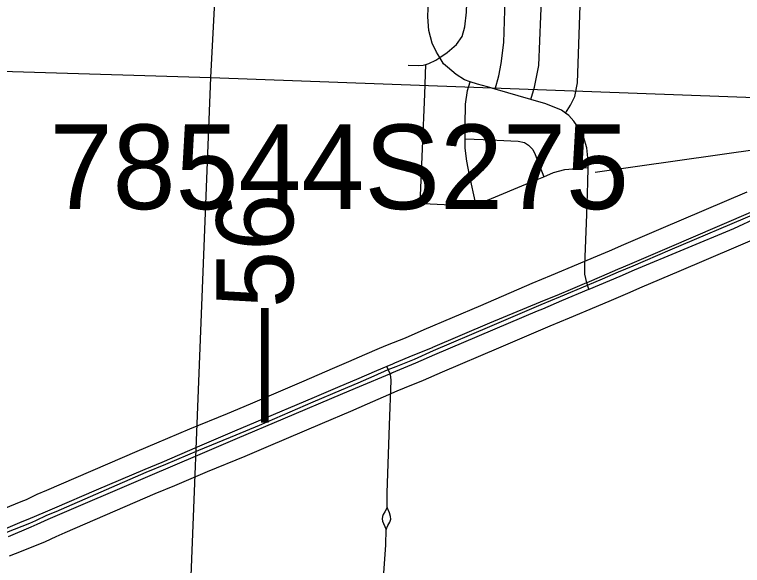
# Model space of a CAD drawing. Extents: x -132.8 to -73.3, y -60 to -26.
# Drawn here: x -125.208 to -124.262, y -52.791 to -52.075 of the extents above; entities that cross this region are included whole.
import ezdxf

# ---------------------------------------------------------------- set-up
doc = ezdxf.new("R2010")
doc.units = 0
for name, color, linetype in [('tdCoCityStreetMinor', 7, 'Continuous'), ('tdCoDivCarto', 7, 'Continuous'), ('tdCoPriCL', 7, 'Continuous'), ('tdCoPriDiv', 7, 'Continuous'), ('tdCoPrimary', 7, 'Continuous'), ('tdCoSectLine', 7, 'Continuous'), ('tdCoStrucPriMaintName', 7, 'Continuous'), ('tdStHwyPriRefPost1', 7, 'Continuous')]:
    doc.layers.add(name, color=color, linetype=linetype)

msp = doc.modelspace()

# ---------------------------------------------------------------- linework, layer by layer
at = {"layer": 'tdCoCityStreetMinor'}
for p, q in [((-124.53683, -52.18566), (-124.58318, -52.17233)), ((-124.70996, -52.31956), (-124.68041, -52.32077))]:
    msp.add_line(p, q, dxfattribs=at)
for points in [[(-124.6551, -52.13141), (-124.65956, -52.12414), (-124.66498, -52.1128), (-124.66942, -52.09603), (-124.67066, -52.07852), (-124.66646, -51.96532), (-124.66582, -51.94945)], [(-124.6551, -52.13141), (-124.64535, -52.12474), (-124.63351, -52.11438), (-124.62611, -52.10378), (-124.62241, -52.09145), (-124.62044, -52.07221), (-124.61699, -51.97998), (-124.61563, -51.95138)], [(-124.58318, -52.17233), (-124.57852, -52.15507), (-124.57531, -52.1388), (-124.57211, -52.11192), (-124.56989, -52.04213), (-124.56607, -51.95307)], [(-124.53683, -52.18566), (-124.53216, -52.16987), (-124.52648, -52.14176), (-124.52377, -52.07739), (-124.51853, -51.9547)], [(-124.49178, -52.20342), (-124.4853, -52.1933), (-124.47963, -52.18195), (-124.47642, -52.1642), (-124.47248, -52.05076), (-124.46927, -51.95638)], [(-124.67345, -52.14026), (-124.66927, -52.13904), (-124.66015, -52.13485), (-124.6551, -52.13141)], [(-124.61583, -52.1628), (-124.62306, -52.16039), (-124.63391, -52.15349), (-124.64526, -52.14387), (-124.65019, -52.13943), (-124.6551, -52.13141)], [(-124.6964, -52.14102), (-124.68308, -52.14151), (-124.67691, -52.14126), (-124.67345, -52.14026)], [(-124.68041, -52.32077), (-124.67445, -52.17899), (-124.67345, -52.14026)], [(-124.62217, -52.23687), (-124.62217, -52.21894), (-124.62167, -52.19182), (-124.61921, -52.17431), (-124.61583, -52.1628)], [(-124.58318, -52.17233), (-124.59297, -52.16951), (-124.60604, -52.16606), (-124.61583, -52.1628)], [(-124.49178, -52.20342), (-124.4968, -52.19985), (-124.51751, -52.19122), (-124.53683, -52.18566)], [(-124.4624, -52.27416), (-124.46227, -52.26594), (-124.464, -52.24868), (-124.46844, -52.23413), (-124.47386, -52.22377), (-124.48102, -52.21415), (-124.48743, -52.20651), (-124.49178, -52.20342)], [(-124.60824, -52.32142), (-124.61674, -52.28429), (-124.61995, -52.26605), (-124.62217, -52.24903), (-124.62217, -52.23687)], [(-124.62217, -52.23687), (-124.59874, -52.23769), (-124.56274, -52.23941), (-124.55312, -52.24015), (-124.54523, -52.24188), (-124.5398, -52.24508), (-124.53438, -52.25076), (-124.53142, -52.25717), (-124.51981, -52.2861)], [(-124.51981, -52.2861), (-124.5075, -52.28084), (-124.4927, -52.2769), (-124.4624, -52.27416)], [(-124.46147, -52.4323), (-124.46422, -52.4239), (-124.46665, -52.4129), (-124.46665, -52.40156), (-124.46418, -52.33522), (-124.4627, -52.29354), (-124.4624, -52.27416)], [(-124.60824, -52.32142), (-124.59825, -52.31857), (-124.5329, -52.29169), (-124.51981, -52.2861)], [(-124.68041, -52.32077), (-124.66779, -52.32129), (-124.64042, -52.32252), (-124.62069, -52.32301), (-124.60824, -52.32142)], [(-124.7236, -52.71618), (-124.72334, -52.69689), (-124.72065, -52.60897), (-124.71843, -52.55101), (-124.71872, -52.54602), (-124.71974, -52.54215), (-124.71993, -52.54141), (-124.72393, -52.53266)], [(-124.7236, -52.71618), (-124.72662, -52.7217), (-124.7286, -52.72497), (-124.72937, -52.72755), (-124.72981, -52.73057), (-124.72955, -52.73358), (-124.72825, -52.73694), (-124.72484, -52.74435)], [(-124.72484, -52.74435), (-124.72248, -52.73936), (-124.7199, -52.73505), (-124.71887, -52.73126), (-124.71895, -52.72781), (-124.72042, -52.72299), (-124.7236, -52.71618)], [(-124.78871, -52.89744), (-124.78846, -52.8901), (-124.78501, -52.87851), (-124.77663, -52.86346), (-124.76676, -52.85409), (-124.75123, -52.8425), (-124.74186, -52.83214), (-124.73322, -52.81784), (-124.7278, -52.80132), (-124.72533, -52.76433), (-124.72484, -52.74435)]]:
    msp.add_lwpolyline(points, dxfattribs=at)
at = {"layer": 'tdCoDivCarto'}
for p, q in [((-124.24542, -52.32984), (-124.29476, -52.35106)), ((-124.27318, -52.35323), (-124.24152, -52.33852)), ((-124.40202, -52.40734), (-124.27318, -52.35323)), ((-124.29476, -52.35106), (-124.35733, -52.37799)), ((-124.35733, -52.37799), (-124.40565, -52.39878)), ((-124.35733, -52.37799), (-124.40565, -52.39878)), ((-124.40565, -52.39878), (-124.41683, -52.40359)), ((-124.42442, -52.40684), (-124.4452, -52.41575)), ((-124.42442, -52.40684), (-124.4452, -52.41575)), ((-124.41683, -52.40359), (-124.42442, -52.40684)), ((-124.42086, -52.41524), (-124.40202, -52.40734)), ((-124.42086, -52.41524), (-124.40202, -52.40734)), ((-124.4452, -52.41575), (-124.46422, -52.4239)), ((-124.46127, -52.43222), (-124.42086, -52.41524)), ((-124.46127, -52.43222), (-124.42086, -52.41524)), ((-124.46471, -52.42411), (-124.48588, -52.43318)), ((-124.46422, -52.4239), (-124.46471, -52.42411)), ((-124.49988, -52.43898), (-124.52488, -52.44933)), ((-124.49988, -52.43898), (-124.52488, -52.44933)), ((-124.48588, -52.43318), (-124.49988, -52.43898)), ((-124.49648, -52.4471), (-124.46147, -52.4323)), ((-124.46147, -52.4323), (-124.46127, -52.43222)), ((-124.52488, -52.44933), (-124.59069, -52.47658)), ((-124.52139, -52.45764), (-124.49648, -52.4471)), ((-124.52139, -52.45764), (-124.49648, -52.4471)), ((-124.52836, -52.46058), (-124.52139, -52.45764)), ((-124.66141, -52.51729), (-124.52836, -52.46058)), ((-124.59069, -52.47658), (-124.66467, -52.50815)), ((-124.66516, -52.50835), (-124.69005, -52.51865)), ((-124.66516, -52.50835), (-124.69005, -52.51865)), ((-124.66467, -52.50815), (-124.66516, -52.50835)), ((-124.69005, -52.51865), (-124.71374, -52.52844)), ((-124.69005, -52.51865), (-124.71374, -52.52844)), ((-124.68619, -52.52786), (-124.66141, -52.51729)), ((-124.68619, -52.52786), (-124.66141, -52.51729)), ((-124.72393, -52.53266), (-124.73742, -52.53823)), ((-124.72386, -52.53263), (-124.72393, -52.53266)), ((-124.71668, -52.52966), (-124.72386, -52.53263)), ((-124.71727, -52.5411), (-124.68619, -52.52786)), ((-124.71374, -52.52844), (-124.71668, -52.52966)), ((-124.73742, -52.53823), (-124.76335, -52.54946)), ((-124.75933, -52.55887), (-124.71985, -52.54219)), ((-124.75933, -52.55887), (-124.71985, -52.54219)), ((-124.71985, -52.54219), (-124.71974, -52.54215)), ((-124.71974, -52.54215), (-124.71727, -52.5411)), ((-124.76335, -52.54946), (-124.78482, -52.55875)), ((-124.76335, -52.54946), (-124.78482, -52.55875)), ((-124.78482, -52.55875), (-124.81831, -52.57325)), ((-124.78087, -52.56798), (-124.75933, -52.55887)), ((-124.78087, -52.56798), (-124.75933, -52.55887)), ((-124.85849, -52.60077), (-124.78087, -52.56798)), ((-124.81831, -52.57325), (-124.89401, -52.60507)), ((-124.91786, -52.62602), (-124.85849, -52.60077)), ((-124.89401, -52.60507), (-124.92173, -52.61697)), ((-124.92173, -52.61697), (-124.97011, -52.63774)), ((-124.92173, -52.61697), (-124.97011, -52.63774)), ((-124.96631, -52.64662), (-124.91786, -52.62602)), ((-124.96631, -52.64662), (-124.91786, -52.62602)), ((-124.97011, -52.63774), (-125.01633, -52.65759)), ((-125.0344, -52.67557), (-124.96631, -52.64662)), ((-125.0344, -52.67557), (-124.96631, -52.64662)), ((-125.03812, -52.66681), (-125.10141, -52.6936)), ((-125.01633, -52.65759), (-125.03812, -52.66681)), ((-125.04347, -52.67943), (-125.0344, -52.67557)), ((-125.15172, -52.72612), (-125.04347, -52.67943)), ((-125.10141, -52.6936), (-125.15574, -52.71674)), ((-125.16768, -52.72183), (-125.1901, -52.73138)), ((-125.16768, -52.72183), (-125.1901, -52.73138)), ((-125.15574, -52.71674), (-125.16768, -52.72183)), ((-125.15574, -52.71674), (-125.16768, -52.72183)), ((-125.1901, -52.73138), (-125.19808, -52.73478)), ((-125.17794, -52.73743), (-125.16364, -52.73126)), ((-125.17794, -52.73743), (-125.16364, -52.73126)), ((-125.16364, -52.73126), (-125.15172, -52.72612)), ((-125.16364, -52.73126), (-125.15172, -52.72612)), ((-125.19808, -52.73478), (-125.21949, -52.74383)), ((-125.21533, -52.75356), (-125.18601, -52.74091)), ((-125.21533, -52.75356), (-125.18601, -52.74091)), ((-125.18601, -52.74091), (-125.17794, -52.73743)), ((-125.18601, -52.74091), (-125.17794, -52.73743))]:
    msp.add_line(p, q, dxfattribs=at)
for points in [[(-124.24542, -52.32984), (-124.29476, -52.35106), (-124.35733, -52.37799)], [(-124.24542, -52.32984), (-124.29476, -52.35106), (-124.35733, -52.37799)], [(-124.24542, -52.32984), (-124.29476, -52.35106), (-124.35733, -52.37799)], [(-124.40202, -52.40734), (-124.27318, -52.35323), (-124.24152, -52.33852)], [(-124.40202, -52.40734), (-124.27318, -52.35323), (-124.24152, -52.33852)], [(-124.40202, -52.40734), (-124.27318, -52.35323), (-124.24152, -52.33852)], [(-124.35733, -52.37799), (-124.40565, -52.39878)], [(-124.35733, -52.37799), (-124.40565, -52.39878)], [(-124.40565, -52.39878), (-124.41683, -52.40359), (-124.42442, -52.40684)], [(-124.40565, -52.39878), (-124.41683, -52.40359), (-124.42442, -52.40684)], [(-124.40565, -52.39878), (-124.41683, -52.40359), (-124.42442, -52.40684)], [(-124.42442, -52.40684), (-124.4452, -52.41575)], [(-124.42442, -52.40684), (-124.4452, -52.41575)], [(-124.42086, -52.41524), (-124.40202, -52.40734)], [(-124.42086, -52.41524), (-124.40202, -52.40734)], [(-124.4452, -52.41575), (-124.46422, -52.4239), (-124.46471, -52.42411)], [(-124.4452, -52.41575), (-124.46422, -52.4239), (-124.46471, -52.42411)], [(-124.4452, -52.41575), (-124.46422, -52.4239), (-124.46471, -52.42411)], [(-124.46127, -52.43222), (-124.42086, -52.41524)], [(-124.46127, -52.43222), (-124.42086, -52.41524)], [(-124.46471, -52.42411), (-124.48588, -52.43318), (-124.49988, -52.43898)], [(-124.46471, -52.42411), (-124.48588, -52.43318), (-124.49988, -52.43898)], [(-124.46471, -52.42411), (-124.48588, -52.43318), (-124.49988, -52.43898)], [(-124.49988, -52.43898), (-124.52488, -52.44933)], [(-124.49988, -52.43898), (-124.52488, -52.44933)], [(-124.49648, -52.4471), (-124.46147, -52.4323), (-124.46127, -52.43222)], [(-124.49648, -52.4471), (-124.46147, -52.4323), (-124.46127, -52.43222)], [(-124.49648, -52.4471), (-124.46147, -52.4323), (-124.46127, -52.43222)], [(-124.52488, -52.44933), (-124.59069, -52.47658), (-124.66467, -52.50815), (-124.66516, -52.50835)], [(-124.52488, -52.44933), (-124.59069, -52.47658), (-124.66467, -52.50815), (-124.66516, -52.50835)], [(-124.52488, -52.44933), (-124.59069, -52.47658), (-124.66467, -52.50815), (-124.66516, -52.50835)], [(-124.52139, -52.45764), (-124.49648, -52.4471)], [(-124.52139, -52.45764), (-124.49648, -52.4471)], [(-124.66141, -52.51729), (-124.52836, -52.46058), (-124.52139, -52.45764)], [(-124.66141, -52.51729), (-124.52836, -52.46058), (-124.52139, -52.45764)], [(-124.66141, -52.51729), (-124.52836, -52.46058), (-124.52139, -52.45764)], [(-124.66516, -52.50835), (-124.69005, -52.51865)], [(-124.66516, -52.50835), (-124.69005, -52.51865)], [(-124.69005, -52.51865), (-124.71374, -52.52844)], [(-124.69005, -52.51865), (-124.71374, -52.52844)], [(-124.68619, -52.52786), (-124.66141, -52.51729)], [(-124.68619, -52.52786), (-124.66141, -52.51729)], [(-124.72386, -52.53263), (-124.72393, -52.53266), (-124.73742, -52.53823), (-124.76335, -52.54946)], [(-124.72386, -52.53263), (-124.72393, -52.53266), (-124.73742, -52.53823), (-124.76335, -52.54946)], [(-124.72386, -52.53263), (-124.72393, -52.53266), (-124.73742, -52.53823), (-124.76335, -52.54946)], [(-124.71374, -52.52844), (-124.71668, -52.52966), (-124.72386, -52.53263)], [(-124.71374, -52.52844), (-124.71668, -52.52966), (-124.72386, -52.53263)], [(-124.71374, -52.52844), (-124.71668, -52.52966), (-124.72386, -52.53263)], [(-124.71985, -52.54219), (-124.71974, -52.54215), (-124.71727, -52.5411), (-124.68619, -52.52786)], [(-124.71985, -52.54219), (-124.71974, -52.54215), (-124.71727, -52.5411), (-124.68619, -52.52786)], [(-124.71985, -52.54219), (-124.71974, -52.54215), (-124.71727, -52.5411), (-124.68619, -52.52786)], [(-124.75933, -52.55887), (-124.71985, -52.54219)], [(-124.75933, -52.55887), (-124.71985, -52.54219)], [(-124.76335, -52.54946), (-124.78482, -52.55875)], [(-124.76335, -52.54946), (-124.78482, -52.55875)], [(-124.78482, -52.55875), (-124.81831, -52.57325), (-124.89401, -52.60507), (-124.92173, -52.61697)], [(-124.78482, -52.55875), (-124.81831, -52.57325), (-124.89401, -52.60507), (-124.92173, -52.61697)], [(-124.78482, -52.55875), (-124.81831, -52.57325), (-124.89401, -52.60507), (-124.92173, -52.61697)], [(-124.78087, -52.56798), (-124.75933, -52.55887)], [(-124.78087, -52.56798), (-124.75933, -52.55887)], [(-124.91786, -52.62602), (-124.85849, -52.60077), (-124.78087, -52.56798)], [(-124.91786, -52.62602), (-124.85849, -52.60077), (-124.78087, -52.56798)], [(-124.91786, -52.62602), (-124.85849, -52.60077), (-124.78087, -52.56798)], [(-124.92173, -52.61697), (-124.97011, -52.63774)], [(-124.92173, -52.61697), (-124.97011, -52.63774)], [(-124.96631, -52.64662), (-124.91786, -52.62602)], [(-124.96631, -52.64662), (-124.91786, -52.62602)], [(-124.97011, -52.63774), (-125.01633, -52.65759), (-125.03812, -52.66681)], [(-124.97011, -52.63774), (-125.01633, -52.65759), (-125.03812, -52.66681)], [(-124.97011, -52.63774), (-125.01633, -52.65759), (-125.03812, -52.66681)], [(-125.0344, -52.67557), (-124.96631, -52.64662)], [(-125.0344, -52.67557), (-124.96631, -52.64662)], [(-125.03812, -52.66681), (-125.10141, -52.6936), (-125.15574, -52.71674)], [(-125.03812, -52.66681), (-125.10141, -52.6936), (-125.15574, -52.71674)], [(-125.03812, -52.66681), (-125.10141, -52.6936), (-125.15574, -52.71674)], [(-125.15172, -52.72612), (-125.04347, -52.67943), (-125.0344, -52.67557)], [(-125.15172, -52.72612), (-125.04347, -52.67943), (-125.0344, -52.67557)], [(-125.15172, -52.72612), (-125.04347, -52.67943), (-125.0344, -52.67557)], [(-125.16768, -52.72183), (-125.1901, -52.73138)], [(-125.16768, -52.72183), (-125.1901, -52.73138)], [(-125.15574, -52.71674), (-125.16768, -52.72183)], [(-125.15574, -52.71674), (-125.16768, -52.72183)], [(-125.1901, -52.73138), (-125.19808, -52.73478), (-125.21949, -52.74383)], [(-125.1901, -52.73138), (-125.19808, -52.73478), (-125.21949, -52.74383)], [(-125.1901, -52.73138), (-125.19808, -52.73478), (-125.21949, -52.74383)], [(-125.17794, -52.73743), (-125.16364, -52.73126)], [(-125.17794, -52.73743), (-125.16364, -52.73126)], [(-125.16364, -52.73126), (-125.15172, -52.72612)], [(-125.16364, -52.73126), (-125.15172, -52.72612)], [(-125.21533, -52.75356), (-125.18601, -52.74091)], [(-125.21533, -52.75356), (-125.18601, -52.74091)], [(-125.18601, -52.74091), (-125.17794, -52.73743)], [(-125.18601, -52.74091), (-125.17794, -52.73743)]]:
    msp.add_lwpolyline(points, dxfattribs=at)
at = {"layer": 'tdCoPriCL'}
msp.add_lwpolyline([(-124.24413, -52.33372), (-124.35616, -52.38159), (-124.40455, -52.40223), (-124.42328, -52.41038), (-124.44409, -52.41922), (-124.46369, -52.42737), (-124.49889, -52.44229), (-124.52386, -52.45269), (-124.59063, -52.48131), (-124.66382, -52.51253), (-124.68845, -52.52345), (-124.71225, -52.53297), (-124.72244, -52.53698), (-124.74082, -52.54513), (-124.76163, -52.55432), (-124.78314, -52.56351), (-124.8199, -52.57929), (-124.88962, -52.6093), (-124.91997, -52.62196), (-124.9687, -52.6419), (-125.01154, -52.66011), (-125.03686, -52.67069), (-125.15409, -52.7215), (-125.16606, -52.72653), (-125.18011, -52.7333), (-125.18826, -52.73659), (-125.21796, -52.74835)], dxfattribs=at)
at = {"layer": 'tdCoPriDiv'}
for points in [[(-124.25633, -52.30631), (-124.36794, -52.354), (-124.41642, -52.37467), (-124.43513, -52.38282), (-124.45572, -52.39157), (-124.4753, -52.39971), (-124.51051, -52.41463), (-124.53554, -52.42506), (-124.60243, -52.45372), (-124.67579, -52.48502), (-124.7001, -52.4958), (-124.72331, -52.50508), (-124.73401, -52.50929), (-124.75296, -52.5177), (-124.77359, -52.52681), (-124.79495, -52.53594), (-124.83175, -52.55173), (-124.90132, -52.58167), (-124.93142, -52.59423), (-124.98025, -52.61421), (-125.02319, -52.63246), (-125.04861, -52.64308), (-125.16587, -52.69391), (-125.17839, -52.69917), (-125.19225, -52.70585), (-125.1994, -52.70874), (-125.22918, -52.72053)], [(-124.23193, -52.36113), (-124.34438, -52.40918), (-124.39268, -52.42978), (-124.41143, -52.43794), (-124.43246, -52.44688), (-124.45207, -52.45504), (-124.48727, -52.46995), (-124.51219, -52.48033), (-124.57884, -52.50889), (-124.65185, -52.54004), (-124.67679, -52.5511), (-124.70119, -52.56086), (-124.71086, -52.56466), (-124.72868, -52.57256), (-124.74967, -52.58184), (-124.77132, -52.59109), (-124.80806, -52.60686), (-124.87791, -52.63692), (-124.90851, -52.64968), (-124.95715, -52.66959), (-124.99989, -52.68776), (-125.02511, -52.69829), (-125.14231, -52.74909), (-125.15373, -52.75389), (-125.16796, -52.76075), (-125.17711, -52.76444), (-125.20674, -52.77617), (-125.21438, -52.77931)]]:
    msp.add_lwpolyline(points, dxfattribs=at)
at = {"layer": 'tdCoPrimary'}
for p, q in [((-124.35733, -52.37799), (-124.40565, -52.39878)), ((-124.35733, -52.37799), (-124.40565, -52.39878)), ((-124.42442, -52.40684), (-124.4452, -52.41575)), ((-124.42442, -52.40684), (-124.4452, -52.41575)), ((-124.42086, -52.41524), (-124.40202, -52.40734)), ((-124.42086, -52.41524), (-124.40202, -52.40734)), ((-124.46127, -52.43222), (-124.42086, -52.41524)), ((-124.46127, -52.43222), (-124.42086, -52.41524)), ((-124.49988, -52.43898), (-124.52488, -52.44933)), ((-124.49988, -52.43898), (-124.52488, -52.44933)), ((-124.52139, -52.45764), (-124.49648, -52.4471)), ((-124.52139, -52.45764), (-124.49648, -52.4471)), ((-124.66516, -52.50835), (-124.69005, -52.51865)), ((-124.66516, -52.50835), (-124.69005, -52.51865)), ((-124.69005, -52.51865), (-124.71374, -52.52844)), ((-124.69005, -52.51865), (-124.71374, -52.52844)), ((-124.68619, -52.52786), (-124.66141, -52.51729)), ((-124.68619, -52.52786), (-124.66141, -52.51729)), ((-124.75933, -52.55887), (-124.71985, -52.54219)), ((-124.75933, -52.55887), (-124.71985, -52.54219)), ((-124.76335, -52.54946), (-124.78482, -52.55875)), ((-124.76335, -52.54946), (-124.78482, -52.55875)), ((-124.78087, -52.56798), (-124.75933, -52.55887)), ((-124.78087, -52.56798), (-124.75933, -52.55887)), ((-124.92173, -52.61697), (-124.97011, -52.63774)), ((-124.92173, -52.61697), (-124.97011, -52.63774)), ((-124.96631, -52.64662), (-124.91786, -52.62602)), ((-124.96631, -52.64662), (-124.91786, -52.62602)), ((-125.0344, -52.67557), (-124.96631, -52.64662)), ((-125.0344, -52.67557), (-124.96631, -52.64662)), ((-125.16768, -52.72183), (-125.1901, -52.73138)), ((-125.16768, -52.72183), (-125.1901, -52.73138)), ((-125.15574, -52.71674), (-125.16768, -52.72183)), ((-125.15574, -52.71674), (-125.16768, -52.72183)), ((-125.17794, -52.73743), (-125.16364, -52.73126)), ((-125.17794, -52.73743), (-125.16364, -52.73126)), ((-125.16364, -52.73126), (-125.15172, -52.72612)), ((-125.16364, -52.73126), (-125.15172, -52.72612)), ((-125.21533, -52.75356), (-125.18601, -52.74091)), ((-125.21533, -52.75356), (-125.18601, -52.74091)), ((-125.18601, -52.74091), (-125.17794, -52.73743)), ((-125.18601, -52.74091), (-125.17794, -52.73743))]:
    msp.add_line(p, q, dxfattribs=at)
for points in [[(-124.24542, -52.32984), (-124.29476, -52.35106), (-124.35733, -52.37799), (-124.40565, -52.39878), (-124.41683, -52.40359), (-124.42442, -52.40684), (-124.4452, -52.41575), (-124.46422, -52.4239), (-124.46471, -52.42411), (-124.48588, -52.43318), (-124.49988, -52.43898), (-124.52488, -52.44933), (-124.59069, -52.47658), (-124.66467, -52.50815), (-124.66516, -52.50835), (-124.69005, -52.51865), (-124.71374, -52.52844), (-124.71668, -52.52966), (-124.72386, -52.53263), (-124.72393, -52.53266), (-124.73742, -52.53823), (-124.76335, -52.54946), (-124.78482, -52.55875), (-124.81831, -52.57325), (-124.89401, -52.60507), (-124.92173, -52.61697), (-124.97011, -52.63774), (-125.01633, -52.65759), (-125.03812, -52.66681), (-125.10141, -52.6936), (-125.15574, -52.71674), (-125.16768, -52.72183), (-125.1901, -52.73138), (-125.19808, -52.73478), (-125.21949, -52.74383)], [(-124.24542, -52.32984), (-124.29476, -52.35106), (-124.35733, -52.37799)], [(-124.24542, -52.32984), (-124.29476, -52.35106), (-124.35733, -52.37799)], [(-125.21533, -52.75356), (-125.18601, -52.74091), (-125.17794, -52.73743), (-125.16364, -52.73126), (-125.15172, -52.72612), (-125.04347, -52.67943), (-125.0344, -52.67557), (-124.96631, -52.64662), (-124.91786, -52.62602), (-124.85849, -52.60077), (-124.78087, -52.56798), (-124.75933, -52.55887), (-124.71985, -52.54219), (-124.71974, -52.54215), (-124.71727, -52.5411), (-124.68619, -52.52786), (-124.66141, -52.51729), (-124.52836, -52.46058), (-124.52139, -52.45764), (-124.49648, -52.4471), (-124.46147, -52.4323), (-124.46127, -52.43222), (-124.42086, -52.41524), (-124.40202, -52.40734), (-124.27318, -52.35323), (-124.24152, -52.33852)], [(-124.40202, -52.40734), (-124.27318, -52.35323), (-124.24152, -52.33852)], [(-124.40202, -52.40734), (-124.27318, -52.35323), (-124.24152, -52.33852)], [(-124.40565, -52.39878), (-124.41683, -52.40359), (-124.42442, -52.40684)], [(-124.40565, -52.39878), (-124.41683, -52.40359), (-124.42442, -52.40684)], [(-124.4452, -52.41575), (-124.46422, -52.4239), (-124.46471, -52.42411)], [(-124.4452, -52.41575), (-124.46422, -52.4239), (-124.46471, -52.42411)], [(-124.46471, -52.42411), (-124.48588, -52.43318), (-124.49988, -52.43898)], [(-124.46471, -52.42411), (-124.48588, -52.43318), (-124.49988, -52.43898)], [(-124.49648, -52.4471), (-124.46147, -52.4323), (-124.46127, -52.43222)], [(-124.49648, -52.4471), (-124.46147, -52.4323), (-124.46127, -52.43222)], [(-124.52488, -52.44933), (-124.59069, -52.47658), (-124.66467, -52.50815), (-124.66516, -52.50835)], [(-124.52488, -52.44933), (-124.59069, -52.47658), (-124.66467, -52.50815), (-124.66516, -52.50835)], [(-124.66141, -52.51729), (-124.52836, -52.46058), (-124.52139, -52.45764)], [(-124.66141, -52.51729), (-124.52836, -52.46058), (-124.52139, -52.45764)], [(-124.72386, -52.53263), (-124.72393, -52.53266), (-124.73742, -52.53823), (-124.76335, -52.54946)], [(-124.72386, -52.53263), (-124.72393, -52.53266), (-124.73742, -52.53823), (-124.76335, -52.54946)], [(-124.71374, -52.52844), (-124.71668, -52.52966), (-124.72386, -52.53263)], [(-124.71374, -52.52844), (-124.71668, -52.52966), (-124.72386, -52.53263)], [(-124.71985, -52.54219), (-124.71974, -52.54215), (-124.71727, -52.5411), (-124.68619, -52.52786)], [(-124.71985, -52.54219), (-124.71974, -52.54215), (-124.71727, -52.5411), (-124.68619, -52.52786)], [(-124.78482, -52.55875), (-124.81831, -52.57325), (-124.89401, -52.60507), (-124.92173, -52.61697)], [(-124.78482, -52.55875), (-124.81831, -52.57325), (-124.89401, -52.60507), (-124.92173, -52.61697)], [(-124.91786, -52.62602), (-124.85849, -52.60077), (-124.78087, -52.56798)], [(-124.91786, -52.62602), (-124.85849, -52.60077), (-124.78087, -52.56798)], [(-124.97011, -52.63774), (-125.01633, -52.65759), (-125.03812, -52.66681)], [(-124.97011, -52.63774), (-125.01633, -52.65759), (-125.03812, -52.66681)], [(-125.03812, -52.66681), (-125.10141, -52.6936), (-125.15574, -52.71674)], [(-125.03812, -52.66681), (-125.10141, -52.6936), (-125.15574, -52.71674)], [(-125.15172, -52.72612), (-125.04347, -52.67943), (-125.0344, -52.67557)], [(-125.15172, -52.72612), (-125.04347, -52.67943), (-125.0344, -52.67557)], [(-125.1901, -52.73138), (-125.19808, -52.73478), (-125.21949, -52.74383)], [(-125.1901, -52.73138), (-125.19808, -52.73478), (-125.21949, -52.74383)]]:
    msp.add_lwpolyline(points, dxfattribs=at)
at = {"layer": 'tdCoSectLine'}
for points in [[(-124.95267, -52.15706), (-124.89908, -51.14274)], [(-125.96941, -52.12654), (-124.95267, -52.15706)], [(-124.99207, -53.1562), (-124.95267, -52.15706)], [(-124.95267, -52.15706), (-123.95117, -52.19409)]]:
    msp.add_lwpolyline(points, dxfattribs=at)
at = {"layer": 'tdCoStrucPriMaintName'}
msp.add_line((-124.45338, -52.28005), (-123.33106, -52.12231), dxfattribs=at)
msp.add_line((-124.45338, -52.28005), (-123.33106, -52.12231), dxfattribs=at)
msp.add_line((-124.45338, -52.28005), (-123.33106, -52.12231), dxfattribs=at)

# ---------------------------------------------------------------- texts
msp.add_text('78544S275', height=0.11, dxfattribs=at).set_placement((-125.16203, -52.32825))
msp.add_text('78544S275', height=0.11, dxfattribs=at).set_placement((-125.16203, -52.32825))
msp.add_text('78544S275', height=0.11, dxfattribs=at).set_placement((-125.16203, -52.32825))
at = {"layer": 'tdStHwyPriRefPost1'}
msp.add_text('‒‒56', height=0.1, rotation=90, dxfattribs=at).set_placement((-124.84551, -52.60555))

doc.saveas('drawing.dxf')
